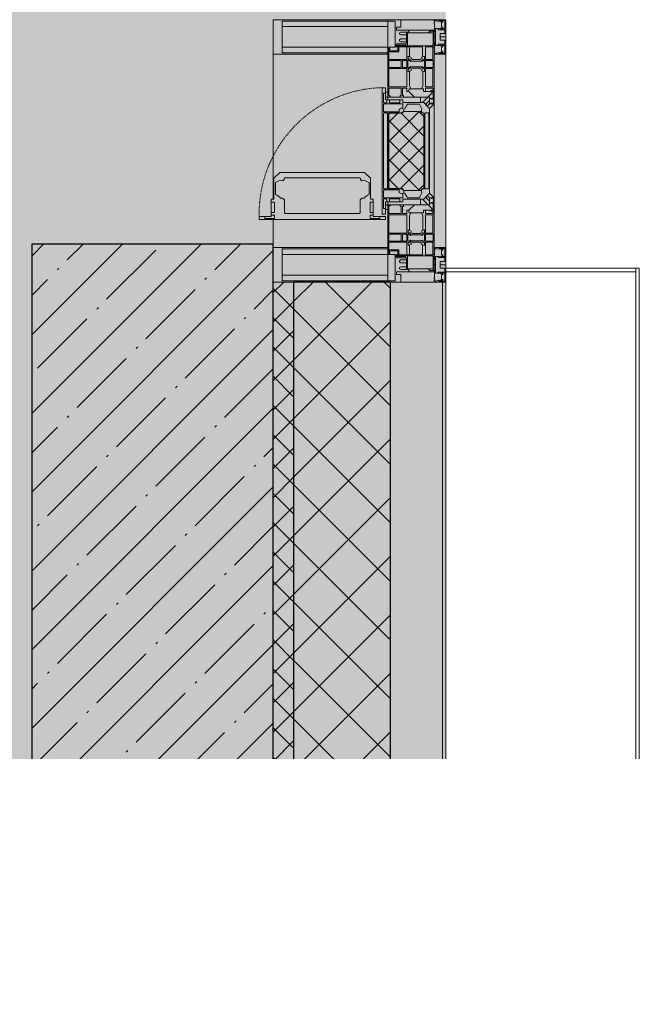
# Model space of a CAD drawing. Header units: millimetres. Extents: x -76220005 to 7466349, y -86687 to 22351.
# Tile 269 of 493: x 73261 to 74170, y -25280 to -23854. Entities that reach past the tile are written whole.
import ezdxf
from ezdxf import colors
from ezdxf.entities.mleader import LeaderData, LeaderLine
from ezdxf.math import Vec2, Vec3

# ---------------------------------------------------------------- set-up
doc = ezdxf.new("R2010")
doc.units = ezdxf.units.MM
doc.linetypes.add('-D1-02х01', pattern=[3, 2, -1])
for name, color, linetype, lineweight in [('_0', 7, 'Continuous', 13), ('A-200-M_WALL', 7, 'Continuous', 5), ('A-200-M_WALL_PAT', 7, 'Continuous', 5), ('A-214-M_CURT_WALL', 7, 'Continuous', 5), ('A-215-M_CURT_PANEL', 7, 'Continuous', 5), ('A-280-M_COLUMN', 7, 'Continuous', 5), ('A-314-M_WINDOW', 7, 'Continuous', 5), ('S-280-M_COLUMN', 7, 'Continuous', 5), ('Z-060-M_DETAIL', 7, 'Continuous', 5), ('Марки дверей', 7, 'Continuous', 9)]:
    doc.layers.add(name, color=color, linetype=linetype, lineweight=lineweight)
doc.styles.add('fl_iso paper', font='isocpeur.ttf', dxfattribs={"width": 0.8, "oblique": 10})

# ---------------------------------------------------------------- blocks, each defined once
blk = doc.blocks.new('_DOT')
at = {"color": 0, "linetype": 'ByBlock'}
blk.add_line((-0.5, 0), (-1, 0), dxfattribs=at)
at = {"color": 0, "linetype": 'ByBlock', "const_width": 0.5}
blk.add_lwpolyline([(-0.25, 0, 1), (0.25, 0, 1)], format="xyb", close=True, dxfattribs=at)
blk = doc.blocks.new('A_PAN_Створка - 383мм-V2-50_AS_Plan_10')
at = {"layer": 'A-215-M_CURT_PANEL'}
h = blk.add_hatch(dxfattribs=at)
h.set_pattern_fill('FP_6', color=256, style=0, pattern_type=2)
h.set_pattern_definition([(135, (24935.019, -37700), (-14.142136, -14.142136), []), (225, (24935.019, -37700), (14.142136, -14.142136), [])])
h.paths.add_polyline_path([(57.2, -60.8), (57.2, -36.4), (54.9, -34.1), (54.5, -31.8), (-54.5, -31.8), (-54.9, -34.1), (-57.2, -36.4), (-57.2, -60.8), (-54.6, -63.4), (-53.6, -82.7), (54.6, -81.8), (54.6, -63.4)])
at = {"layer": 'A-314-M_WINDOW'}
for p, q in [((-67.9, -17), (-171, -17)), ((-171, -17), (-171, -57)), ((-171, -18.5), (-153.5, -18.5)), ((-153.5, -18.5), (-152, -20)), ((-152, -20), (-152, -73.5)), ((-150.5, -17), (-150.5, -29.4)), ((-132.4, -18.6), (-150.5, -18.6)), ((-132.4, -29.4), (-132.4, -18.6)), ((-131, -18.2), (-131, -29.5)), ((-120.8, -18.2), (-131, -18.2)), ((-120.8, -18.2), (-120.8, -29.5)), ((-119.3, -18.6), (-92.5, -18.6)), ((-119.3, -29.4), (-119.3, -18.6)), ((-92.5, -18.6), (-92.5, -29.4)), ((-90.8, -18.5), (-90.8, -29.4)), ((-87.3, -18.5), (-90.8, -18.5)), ((-87.3, -20.4), (-87.3, -18.5)), ((-87.3, -20.4), (-87.3, -21.9)), ((-84.8, -20.4), (-87.3, -20.4)), ((-87.3, -21.9), (-85.9, -21.9)), ((-85.9, -18.2), (-85.9, -20.4)), ((-75.9, -18.2), (-85.9, -18.2)), ((-85.9, -21.9), (-85.9, -29.4)), ((-83.4, -20.4), (-84.8, -20.4)), ((-70, -33.8), (-83.4, -20.4)), ((-78, -84), (-78, -23.5)), ((-78, -23.5), (-67.9, -23.5)), ((-75.9, -21.5), (-75.9, -18.2)), ((-75.9, -21.5), (-75.9, -23.5)), ((-74.9, -21.5), (-75.9, -21.5)), ((-75.9, -23.5), (-73, -23.5)), ((-74.9, -17.9), (-74.9, -21.5)), ((-68.9, -17.9), (-74.9, -17.9)), ((-67.2, -29.3), (-73, -23.5)), ((-61.4, -23.5), (-70, -32.1)), ((-68.9, -21.5), (-68.9, -17.9)), ((-67.9, -21.5), (-68.9, -21.5)), ((67.9, -17), (-67.9, -17)), ((-61.4, -23.5), (-67.9, -17)), ((-67.9, -17), (-67.9, -23.5)), ((-67.9, -17), (67.9, -17)), ((-67.9, -21.5), (-67.9, -23.5)), ((-67.9, -23.5), (-64.6, -26.8)), ((-67.9, -23.5), (-64.6, -26.8)), ((-64.6, -26.8), (-67.2, -29.3)), ((-64.6, -26.8), (-61.4, -23.5)), ((61.4, -23.5), (-61.4, -23.5)), ((67.9, -17), (61.4, -23.5)), ((70, -32.1), (61.4, -23.5)), ((61.4, -23.5), (64.6, -26.8)), ((67.9, -23.5), (64.6, -26.8)), ((64.6, -26.8), (67.9, -23.5)), ((64.6, -26.8), (67.2, -29.3)), ((67.2, -29.3), (73, -23.5)), ((67.9, -23.5), (67.9, -17)), ((171, -17), (67.9, -17)), ((67.9, -21.5), (67.9, -23.5)), ((67.9, -21.5), (68.9, -21.5)), ((67.9, -23.5), (78, -23.5)), ((68.9, -17.9), (74.9, -17.9)), ((68.9, -21.5), (68.9, -17.9)), ((70, -33.8), (83.4, -20.4)), ((75.9, -23.5), (73, -23.5)), ((74.9, -17.9), (74.9, -21.5)), ((74.9, -21.5), (75.9, -21.5)), ((75.9, -18.2), (85.9, -18.2)), ((75.9, -21.5), (75.9, -18.2)), ((75.9, -21.5), (75.9, -23.5)), ((78, -23.5), (78, -84)), ((83.4, -20.4), (84.8, -20.4)), ((84.8, -20.4), (87.3, -20.4)), ((85.9, -18.2), (85.9, -20.4)), ((85.9, -21.9), (85.9, -29.4)), ((87.3, -21.9), (85.9, -21.9)), ((87.3, -18.5), (90.8, -18.5)), ((87.3, -20.4), (87.3, -18.5)), ((87.3, -20.4), (87.3, -21.9)), ((90.8, -18.5), (90.8, -29.4)), ((92.5, -18.6), (92.5, -29.4)), ((119.3, -18.6), (92.5, -18.6)), ((119.3, -29.4), (119.3, -18.6)), ((120.8, -18.2), (120.8, -29.5)), ((120.8, -18.2), (131, -18.2)), ((131, -18.2), (131, -29.5)), ((132.4, -18.6), (150.5, -18.6)), ((132.4, -29.4), (132.4, -18.6)), ((150.5, -17), (150.5, -29.4)), ((153.5, -18.5), (152, -20)), ((152, -20), (152, -73.5)), ((171, -18.5), (153.5, -18.5)), ((171, -57), (171, -17)), ((-150.5, -29.4), (-132.4, -29.4)), ((-150.5, -33.6), (-150.5, -68)), ((-136.3, -33.6), (-150.5, -33.6)), ((-137.2, -31), (-135.8, -35)), ((-132.5, -31), (-137.2, -31)), ((-132.1, -36.8), (-135.8, -35)), ((-132.5, -31.9), (-133.4, -33.7)), ((-133.4, -33.7), (-130.1, -35.3)), ((-132.5, -31.9), (-132.5, -31)), ((-132.1, -49), (-132.1, -36.8)), ((-131, -29.5), (-120.8, -29.5)), ((-131, -30.9), (-131, -33)), ((-120.8, -30.9), (-131, -30.9)), ((-129.4, -34.6), (-131, -33)), ((-130.1, -35.3), (-129.4, -34.6)), ((-130.1, -35.3), (-130.1, -50.4)), ((-122.4, -34.6), (-120.8, -33)), ((-121.7, -35.3), (-122.4, -34.6)), ((-118.4, -33.7), (-121.7, -35.3)), ((-121.7, -35.3), (-121.7, -50.4)), ((-120.8, -30.9), (-120.8, -33)), ((-119.7, -36.8), (-115.9, -35)), ((-119.7, -49), (-119.7, -36.8)), ((-92.5, -29.4), (-119.3, -29.4)), ((-119.3, -31), (-114.6, -31)), ((-119.3, -31.9), (-119.3, -31)), ((-119.3, -31.9), (-118.4, -33.7)), ((-114.6, -31), (-115.9, -35)), ((-94.1, -33.5), (-115.4, -33.5)), ((-89.9, -35.1), (-94.1, -33.5)), ((-90.8, -29.4), (-85.9, -29.4)), ((-89.9, -32.5), (-89.9, -35.1)), ((-85.9, -32.5), (-89.9, -32.5)), ((-89.9, -35.1), (-89.9, -50.9)), ((-85.9, -29.4), (-85.9, -32.5)), ((-78, -36.8), (-70, -36.8)), ((-78, -45.6), (-78, -36.8)), ((-70, -32.1), (-70, -62.5)), ((-70, -36.8), (-70, -33.8)), ((70, -62.5), (70, -32.1)), ((70, -36.8), (70, -33.8)), ((78, -36.8), (70, -36.8)), ((78, -45.6), (78, -36.8)), ((85.9, -29.4), (85.9, -32.5)), ((90.8, -29.4), (85.9, -29.4)), ((85.9, -32.5), (89.9, -32.5)), ((89.9, -32.5), (89.9, -35.1)), ((89.9, -35.1), (94.1, -33.5)), ((89.9, -35.1), (89.9, -50.9)), ((92.5, -29.4), (119.3, -29.4)), ((94.1, -33.5), (115.4, -33.5)), ((114.6, -31), (115.9, -35)), ((119.3, -31), (114.6, -31)), ((119.7, -36.8), (115.9, -35)), ((119.3, -31.9), (118.4, -33.7)), ((118.4, -33.7), (121.7, -35.3)), ((119.3, -31.9), (119.3, -31)), ((119.7, -49), (119.7, -36.8)), ((131, -29.5), (120.8, -29.5)), ((120.8, -30.9), (120.8, -33)), ((120.8, -30.9), (131, -30.9)), ((122.4, -34.6), (120.8, -33)), ((121.7, -35.3), (122.4, -34.6)), ((121.7, -35.3), (121.7, -50.4)), ((129.4, -34.6), (131, -33)), ((130.1, -35.3), (129.4, -34.6)), ((133.4, -33.7), (130.1, -35.3)), ((130.1, -35.3), (130.1, -50.4)), ((131, -30.9), (131, -33)), ((132.1, -36.8), (135.8, -35)), ((132.1, -49), (132.1, -36.8)), ((150.5, -29.4), (132.4, -29.4)), ((132.5, -31), (137.2, -31)), ((132.5, -31.9), (132.5, -31)), ((132.5, -31.9), (133.4, -33.7)), ((137.2, -31), (135.8, -35)), ((136.3, -33.6), (150.5, -33.6)), ((150.5, -33.6), (150.5, -68)), ((-171, -55.5), (-152, -55.5)), ((-171, -57), (-156, -57)), ((-136.4, -52.4), (-150.5, -52.4)), ((-150.5, -56.6), (-132.4, -56.6)), ((-137.2, -54.8), (-135.8, -50.8)), ((-132.5, -54.8), (-137.2, -54.8)), ((-132.1, -49), (-135.8, -50.8)), ((-133.4, -52), (-130.1, -50.4)), ((-132.5, -53.8), (-133.4, -52)), ((-132.5, -53.8), (-132.5, -54.8)), ((-132.4, -56.6), (-132.4, -82.5)), ((-129.4, -51.1), (-131, -52.7)), ((-131, -55.1), (-131, -52.7)), ((-120.8, -55.1), (-131, -55.1)), ((-131, -56.5), (-131, -62.6)), ((-131, -56.5), (-120.8, -56.5)), ((-130.1, -50.4), (-129.4, -51.1)), ((-121.7, -50.4), (-122.4, -51.1)), ((-122.4, -51.1), (-120.8, -52.7)), ((-118.4, -52), (-121.7, -50.4)), ((-120.8, -55.1), (-120.8, -52.7)), ((-120.8, -56.5), (-120.8, -62.6)), ((-119.7, -49), (-115.9, -50.8)), ((-119.3, -53.8), (-118.4, -52)), ((-119.3, -53.8), (-119.3, -54.8)), ((-119.3, -54.8), (-114.6, -54.8)), ((-119.3, -56.6), (-119.3, -82.5)), ((-92.5, -56.6), (-119.3, -56.6)), ((-114.6, -54.8), (-115.9, -50.8)), ((-94.1, -52.5), (-115.3, -52.5)), ((-89.9, -50.9), (-94.1, -52.5)), ((-92.5, -56.6), (-92.5, -82.5)), ((-90.8, -56.6), (-85.9, -56.6)), ((-90.8, -62.7), (-90.8, -56.6)), ((-89.9, -52.2), (-89.9, -50.9)), ((-89.9, -52.2), (-88.6, -53.5)), ((-85.9, -53.5), (-88.6, -53.5)), ((-85.9, -53.5), (-78, -45.6)), ((-85.9, -56.6), (-85.9, -53.5)), ((85.9, -53.5), (78, -45.6)), ((85.9, -53.5), (88.6, -53.5)), ((85.9, -56.6), (85.9, -53.5)), ((90.8, -56.6), (85.9, -56.6)), ((89.9, -52.2), (88.6, -53.5)), ((89.9, -50.9), (94.1, -52.5)), ((89.9, -52.2), (89.9, -50.9)), ((90.8, -62.7), (90.8, -56.6)), ((92.5, -56.6), (119.3, -56.6)), ((92.5, -56.6), (92.5, -82.5)), ((94.1, -52.5), (115.3, -52.5)), ((114.6, -54.8), (115.9, -50.8)), ((119.3, -54.8), (114.6, -54.8)), ((119.7, -49), (115.9, -50.8)), ((118.4, -52), (121.7, -50.4)), ((119.3, -53.8), (118.4, -52)), ((119.3, -53.8), (119.3, -54.8)), ((119.3, -56.6), (119.3, -82.5)), ((122.4, -51.1), (120.8, -52.7)), ((120.8, -55.1), (120.8, -52.7)), ((120.8, -55.1), (131, -55.1)), ((120.8, -56.5), (120.8, -62.6)), ((131, -56.5), (120.8, -56.5)), ((121.7, -50.4), (122.4, -51.1)), ((130.1, -50.4), (129.4, -51.1)), ((129.4, -51.1), (131, -52.7)), ((133.4, -52), (130.1, -50.4)), ((131, -55.1), (131, -52.7)), ((131, -56.5), (131, -62.6)), ((132.1, -49), (135.8, -50.8)), ((150.5, -56.6), (132.4, -56.6)), ((132.4, -56.6), (132.4, -82.5)), ((132.5, -53.8), (133.4, -52)), ((132.5, -53.8), (132.5, -54.8)), ((132.5, -54.8), (137.2, -54.8)), ((137.2, -54.8), (135.8, -50.8)), ((136.4, -52.4), (150.5, -52.4)), ((171, -55.5), (152, -55.5)), ((156, -57), (171, -57)), ((-153, -60), (-153, -73.5)), ((-150.5, -68), (-143.5, -68)), ((-150.5, -69.5), (-150.5, -73.5)), ((-145, -69.5), (-150.5, -69.5)), ((-145, -69.5), (-145, -79.5)), ((-143.5, -68), (-143.5, -81)), ((-120.8, -62.6), (-131, -62.6)), ((-131, -64.6), (-120.8, -64.6)), ((-131, -82.5), (-131, -64.6)), ((-120.8, -82.5), (-120.8, -64.6)), ((-80.4, -62.7), (-90.8, -62.7)), ((-90.8, -64.6), (-90.8, -82.5)), ((-80.1, -64.6), (-90.8, -64.6)), ((-80.4, -61.1), (-80.4, -62.7)), ((-78, -61.1), (-80.4, -61.1)), ((-80.1, -66.1), (-80.1, -64.6)), ((-78, -66.1), (-80.1, -66.1)), ((-78, -66.1), (-78, -61.1)), ((-70, -62.5), (-73.9, -62.5)), ((-73.9, -62.5), (-73.9, -87.5)), ((73.9, -62.5), (70, -62.5)), ((73.9, -87.5), (73.9, -62.5)), ((78, -61.1), (80.4, -61.1)), ((78, -66.1), (78, -61.1)), ((78, -66.1), (80.1, -66.1)), ((80.1, -64.6), (90.8, -64.6)), ((80.1, -66.1), (80.1, -64.6)), ((80.4, -61.1), (80.4, -62.7)), ((80.4, -62.7), (90.8, -62.7)), ((90.8, -64.6), (90.8, -82.5)), ((120.8, -62.6), (131, -62.6)), ((120.8, -82.5), (120.8, -64.6)), ((131, -64.6), (120.8, -64.6)), ((131, -82.5), (131, -64.6)), ((143.5, -68), (143.5, -81)), ((150.5, -68), (143.5, -68)), ((145, -69.5), (150.5, -69.5)), ((145, -69.5), (145, -79.5)), ((150.5, -69.5), (150.5, -73.5)), ((153, -73.5), (153, -60)), ((-153, -73.5), (-150, -73.5)), ((-150, -73.5), (-150, -84)), ((-150, -84), (-78, -84)), ((-148.5, -81), (-148.5, -82.5)), ((-143.5, -81), (-148.5, -81)), ((-148.5, -82.5), (-132.4, -82.5)), ((-131, -82.5), (-120.8, -82.5)), ((-119.3, -82.5), (-92.5, -82.5)), ((-90.8, -82.5), (-79.5, -82.5)), ((-78, -84), (-85, -84)), ((-85, -84), (-85, -87.5)), ((-79.5, -80.6), (-78, -80.6)), ((-79.5, -82.5), (-79.5, -80.6)), ((-78, -87.5), (-78, -84)), ((-78, -84), (-73.9, -84)), ((73.9, -84), (78, -84)), ((79.5, -80.6), (78, -80.6)), ((78, -87.5), (78, -84)), ((78, -84), (85, -84)), ((78, -84), (150, -84)), ((79.5, -82.5), (79.5, -80.6)), ((90.8, -82.5), (79.5, -82.5)), ((85, -84), (85, -87.5)), ((119.3, -82.5), (92.5, -82.5)), ((131, -82.5), (120.8, -82.5)), ((148.5, -82.5), (132.4, -82.5)), ((143.5, -81), (148.5, -81)), ((148.5, -81), (148.5, -82.5)), ((150, -84), (150, -73.5)), ((150, -73.5), (153, -73.5)), ((-73.9, -87.5), (-91.5, -87.5)), ((-91.5, -87.5), (-91.5, -92)), ((-91.5, -92), (91.5, -92)), ((-85, -87.5), (-78, -87.5)), ((91.5, -87.5), (73.9, -87.5)), ((85, -87.5), (78, -87.5)), ((91.5, -92), (91.5, -87.5))]:
    blk.add_line(p, q, dxfattribs=at)
for centre, start, end in [((-156, -60), 0, 90), ((156, -60), 90, 180)]:
    blk.add_arc(centre, 3, start, end, dxfattribs=at)
at = {"layer": 'A-314-M_WINDOW', "linetype": '-D1-02х01'}
blk.add_arc((91.4, -87.5), 183, 181.4091, 271.1445, dxfattribs=at)
at = {"layer": 'Z-060-M_DETAIL'}
for p, q in [((-70, -32.1), (-61.4, -23.5)), ((61.4, -23.5), (-61.4, -23.5)), ((-54.9, -25.8), (-53.9, -24.8)), ((-54.9, -29.5), (-54.9, -25.8)), ((-53.9, -24.8), (53.9, -24.8)), ((54.9, -25.8), (53.9, -24.8)), ((54.9, -29.5), (54.9, -25.8)), ((70, -32.1), (61.4, -23.5)), ((-70, -62.5), (-70, -32.1)), ((-67.8, -38.3), (-65.7, -37.4)), ((-67.8, -55.7), (-67.8, -38.3)), ((-65.7, -37.4), (-60.8, -34.7)), ((-60.8, -34.7), (-57.3, -35.9)), ((-55.2, -33.8), (-57.3, -35.9)), ((-54.9, -34.1), (-57.2, -36.4)), ((-57.2, -36.4), (-57.2, -60.8)), ((-55.2, -33.8), (-54.8, -31.5)), ((-53.9, -30.5), (-54.9, -29.5)), ((-54.5, -31.8), (-54.9, -34.1)), ((0, -31.5), (-54.8, -31.5)), ((54.5, -31.8), (-54.5, -31.8)), ((53.9, -30.5), (-53.9, -30.5)), ((0, -31.5), (54.8, -31.5)), ((53.9, -30.5), (54.9, -29.5)), ((54.9, -34.1), (54.5, -31.8)), ((55.2, -33.8), (54.8, -31.5)), ((57.2, -36.4), (54.9, -34.1)), ((55.2, -33.8), (57.3, -35.9)), ((57.2, -60.8), (57.2, -36.4)), ((60.8, -34.7), (57.3, -35.9)), ((65.7, -37.4), (60.8, -34.7)), ((67.8, -38.3), (65.7, -37.4)), ((67.8, -55.7), (67.8, -38.3)), ((70, -62.5), (70, -32.1)), ((-66, -56.5), (-67.8, -55.7)), ((-66, -56.5), (-62, -59.1)), ((66, -56.5), (62, -59.1)), ((66, -56.5), (67.8, -55.7)), ((-73.9, -62.5), (-70, -62.5)), ((-73.9, -87.5), (-73.9, -62.5)), ((-69.4, -66.5), (-73.9, -66.5)), ((-69.4, -81.5), (-69.4, -66.5)), ((-61.7, -62.5), (-67.9, -62.5)), ((-67.9, -62.5), (-67.9, -89.3)), ((-62, -59.1), (-60.7, -61)), ((-61.7, -64.9), (-61.7, -62.5)), ((-60.1, -67.7), (-61.7, -64.9)), ((-60.7, -61), (-57.4, -61)), ((-56.4, -67.7), (-60.1, -67.7)), ((-57.4, -61), (-54.9, -63.5)), ((-57.2, -60.8), (-54.6, -63.4)), ((-56.4, -89.4), (-56.4, -67.7)), ((-54.9, -63.5), (-54.9, -81.9)), ((-54.6, -63.4), (-54.6, -81.8)), ((54.6, -63.4), (57.2, -60.8)), ((54.6, -81.8), (54.6, -63.4)), ((57.4, -61), (54.9, -63.5)), ((54.9, -63.5), (54.9, -81.9)), ((56.4, -67.7), (60.1, -67.7)), ((56.4, -89.4), (56.4, -67.7)), ((60.7, -61), (57.4, -61)), ((60.1, -67.7), (61.7, -64.9)), ((62, -59.1), (60.7, -61)), ((61.7, -62.5), (67.9, -62.5)), ((61.7, -64.9), (61.7, -62.5)), ((67.9, -62.5), (67.9, -89.3)), ((69.4, -66.5), (73.9, -66.5)), ((69.4, -81.5), (69.4, -66.5)), ((73.9, -62.5), (70, -62.5)), ((73.9, -87.5), (73.9, -62.5)), ((-73.9, -81.5), (-69.4, -81.5)), ((-69.4, -85.5), (-73.9, -85.5)), ((-69.4, -90.3), (-69.4, -85.5)), ((-54.9, -81.9), (-53.8, -83)), ((-54.9, -85.6), (-53.9, -84.6)), ((-54.6, -81.8), (-53.6, -82.7)), ((-53.9, -84.6), (53.9, -84.6)), ((53.8, -83), (-53.8, -83)), ((-53.6, -82.7), (53.6, -82.7)), ((53.6, -82.7), (54.6, -81.8)), ((54.9, -81.9), (53.8, -83)), ((54.9, -85.6), (53.9, -84.6)), ((73.9, -81.5), (69.4, -81.5)), ((69.4, -85.5), (73.9, -85.5)), ((69.4, -90.3), (69.4, -85.5)), ((-91.5, -87.5), (-73.9, -87.5)), ((-91.5, -92), (-91.5, -87.5)), ((-91.5, -92), (91.5, -92)), ((-83.4, -90.3), (-83.4, -87.5)), ((-83.4, -90.3), (-69.4, -90.3)), ((-67.9, -89.3), (-66.9, -90.3)), ((-66.9, -90.3), (-57.4, -90.3)), ((-57.4, -90.3), (-56.4, -89.4)), ((-54.9, -89.3), (-54.9, -85.6)), ((-53.9, -90.3), (-54.9, -89.3)), ((53.9, -90.3), (-53.9, -90.3)), ((53.9, -90.3), (54.9, -89.3)), ((54.9, -89.3), (54.9, -85.6)), ((57.4, -90.3), (56.4, -89.4)), ((66.9, -90.3), (57.4, -90.3)), ((67.9, -89.3), (66.9, -90.3)), ((83.4, -90.3), (69.4, -90.3)), ((91.5, -87.5), (73.9, -87.5)), ((83.4, -90.3), (83.4, -87.5)), ((91.5, -92), (91.5, -87.5))]:
    blk.add_line(p, q, dxfattribs=at)
at = {"layer": 'Z-060-M_DETAIL', "color": 9, "true_color": 0xc8c8c8}
for p, q in [((95.1, -87.5), (95.1, -105.1)), ((99.6, -87.5), (95.1, -87.5)), ((97.9, -95.6), (95.1, -95.6)), ((97.9, -95.6), (97.9, -109.6)), ((99.6, -270.5), (99.6, -87.5)), ((39.7, -109), (31.1, -117.6)), ((70.1, -109), (39.7, -109)), ((45, -113.3), (42.3, -118.2)), ((45.9, -111.2), (45, -113.3)), ((63.3, -111.2), (45.9, -111.2)), ((64.1, -113), (63.3, -111.2)), ((64.1, -113), (66.7, -117)), ((70.1, -105.1), (70.1, -109)), ((95.1, -105.1), (70.1, -105.1)), ((74.1, -109.6), (74.1, -105.1)), ((89.1, -109.6), (74.1, -109.6)), ((89.1, -105.1), (89.1, -109.6)), ((93.1, -109.6), (93.1, -105.1)), ((97.9, -109.6), (93.1, -109.6)), ((31.1, -117.6), (31.1, -240.4)), ((41.4, -123.8), (39.1, -124.2)), ((39.1, -179), (39.1, -124.2)), ((41.4, -123.8), (43.5, -121.7)), ((42.3, -118.2), (43.5, -121.7)), ((66.7, -117), (68.6, -118.3)), ((68.6, -118.3), (68.6, -121.6)), ((68.6, -121.6), (71.1, -124.1)), ((71.1, -124.1), (89.5, -124.1)), ((89.5, -124.1), (90.6, -125.2)), ((90.6, -125.2), (90.6, -232.8)), ((39.1, -179), (39.1, -233.8)), ((39.7, -249), (31.1, -240.4)), ((41.4, -234.2), (39.1, -233.8)), ((41.4, -234.2), (43.5, -236.3)), ((42.3, -239.8), (43.5, -236.3)), ((45, -244.7), (42.3, -239.8)), ((64.1, -245), (66.7, -241)), ((66.7, -241), (68.6, -239.7)), ((68.6, -236.4), (71.1, -233.9)), ((68.6, -239.7), (68.6, -236.4)), ((71.1, -233.9), (89.5, -233.9)), ((89.5, -233.9), (90.6, -232.8)), ((70.1, -249), (39.7, -249)), ((45.9, -246.8), (45, -244.7)), ((63.3, -246.8), (45.9, -246.8)), ((64.1, -245), (63.3, -246.8)), ((70.1, -252.9), (70.1, -249)), ((95.1, -252.9), (70.1, -252.9)), ((74.1, -248.4), (74.1, -252.9)), ((89.1, -248.4), (74.1, -248.4)), ((89.1, -252.9), (89.1, -248.4)), ((93.1, -248.4), (93.1, -252.9)), ((97.9, -248.4), (93.1, -248.4)), ((95.1, -270.5), (95.1, -252.9)), ((97.9, -262.4), (97.9, -248.4)), ((97.9, -262.4), (95.1, -262.4)), ((99.6, -270.5), (95.1, -270.5))]:
    blk.add_line(p, q, dxfattribs=at)
blk = doc.blocks.new('Rectangular Mullion - R_StandardFrame_50Wx250H-3725450-50_AS_Plan_10')
at = {"layer": 'A-214-M_CURT_WALL'}
for p, q in [((37450, 27839.9), (37450, 28050)), ((37700, 27770), (37700, 28050)), ((37450, 27775), (37450, 27810.4))]:
    blk.add_line(p, q, dxfattribs=at)
blk = doc.blocks.new('Rectangular Mullion - 50Wx250H-V1-50_AS_Plan_10')
at = {"layer": 'Z-060-M_DETAIL'}
for p, q in [((-25, 84), (-25, 250)), ((-25, 250), (0, 250)), ((25, 250), (0, 250)), ((25, 65.2), (25, 250)), ((-23, 237.3), (0, 237.3)), ((-23, 237.3), (-23, 84)), ((-14.9, 84), (-14.9, 237.3)), ((23, 237.3), (0, 237.3)), ((14.9, 84), (14.9, 237.3)), ((23, 237.3), (23, 73.6)), ((0, 84), (-15, 84)), ((-0.5, 73.6), (-15, 73.6)), ((0, 84), (23, 84)), ((0.5, 73.6), (23, 73.6)), ((-10, 71.3), (-12, 71.3)), ((-10, 57.4), (-10, 71.3)), ((-7, 65.2), (-5.9, 67.3)), ((-7, 65.2), (-7, 57)), ((-4.1, 67.3), (-5.9, 67.3)), ((-4.1, 67.3), (-2.9, 65.1)), ((-2.9, 65.1), (-2.9, 57)), ((4.1, 67.3), (2.9, 65.1)), ((2.9, 65.1), (2.9, 57)), ((4.1, 67.3), (5.9, 67.3)), ((7, 65.2), (5.9, 67.3)), ((7, 65.2), (7, 54.7)), ((10, 71.3), (14, 71.3)), ((10, 53), (10, 71.3)), ((14, 71.3), (14, 65.2)), ((14, 65.2), (25, 65.2)), ((8.7, 53), (7, 54.7)), ((8.7, 53), (10, 53)), ((10, 53), (10, 17)), ((-23.8, 14.6), (-25, 14.2)), ((-23.8, 17), (-23.8, 14.6)), ((-22.5, 10.6), (-23.8, 14.6)), ((-22.3, 17), (-22.3, 16)), ((-22.3, 16), (-21.3, 16)), ((-19.9, 17), (-21.3, 16)), ((-7.4, 16.6), (-18.4, 16.6)), ((-12.2, 9), (-12.2, 14.8)), ((-12.2, 14.8), (0, 14.8)), ((-2.6, 16.8), (0, 16.8)), ((2.6, 16.8), (0, 16.8)), ((0, 14.8), (0, 16.8)), ((0, 14.8), (0, 16.8)), ((12.2, 14.8), (0, 14.8)), ((8.5, 23), (6, 25.5)), ((6, 18), (7.4, 18)), ((7.4, 18), (7.4, 16.6)), ((7.4, 16.6), (18.4, 16.6)), ((7.5, 18.5), (8.5, 18.5)), ((7.5, 17), (7.5, 18.5)), ((10, 17), (7.5, 17)), ((8.5, 18.5), (8.5, 23)), ((12.2, 9), (12.2, 14.8)), ((18.4, 16.6), (19, 17.6)), ((19, 17.6), (21.3, 16)), ((22.3, 16), (21.3, 16)), ((22.3, 17), (22.3, 16)), ((22.3, 17), (23.8, 17)), ((22.5, 10.6), (23.8, 14.6)), ((23.8, 17), (23.8, 14.6)), ((23.8, 14.6), (25, 14.2)), ((-25, 0), (-25, 14.2)), ((-22.5, 10.6), (-23.7, 9.9)), ((-23.7, 1.3), (-23.7, 9.9)), ((-23.7, 1.3), (-11.8, 1.3)), ((-23.2, 10.2), (-22.5, 8)), ((-22.5, 8), (-22.5, 4.5)), ((-21.3, 4.5), (-22.5, 4.5)), ((-21.3, 4.5), (-21.3, 6.5)), ((-21.3, 6.5), (-14.2, 6.5)), ((-14.2, 6.5), (-14.2, 4.5)), ((-13.2, 4.5), (-14.2, 4.5)), ((-13.2, 4.5), (-12.2, 7.2)), ((-12.7, 7.6), (-11.3, 11.4)), ((-12.7, 7.6), (-11.8, 6.9)), ((-11.8, 1.3), (-11.8, 6.9)), ((-10.5, 11.2), (-11.3, 11.4)), ((-10.5, 1.5), (-10.5, 11.2)), ((-4.8, 1.5), (-10.5, 1.5)), ((0, 8), (-4.8, 8)), ((-4.8, 1.5), (-4.8, 8)), ((0, 0), (0, 8)), ((0, 8), (4.8, 8)), ((0, 0), (0, 8)), ((4.8, 1.5), (4.8, 8)), ((4.8, 1.5), (10.5, 1.5)), ((10.5, 11.2), (11.3, 11.4)), ((10.5, 1.5), (10.5, 11.2)), ((12.7, 7.6), (11.3, 11.4)), ((12.7, 7.6), (11.8, 6.9)), ((11.8, 1.3), (11.8, 6.9)), ((23.7, 1.3), (11.8, 1.3)), ((13.2, 4.5), (12.2, 7.2)), ((13.2, 4.5), (14.2, 4.5)), ((21.3, 6.5), (14.2, 6.5)), ((14.2, 6.5), (14.2, 4.5)), ((21.3, 4.5), (21.3, 6.5)), ((21.3, 4.5), (22.5, 4.5)), ((22.5, 10.6), (23.7, 9.9)), ((23.2, 10.2), (22.5, 8)), ((22.5, 8), (22.5, 4.5)), ((23.7, 1.3), (23.7, 9.9)), ((25, 0), (25, 14.2)), ((-25, 0), (0, 0)), ((25, 0), (0, 0))]:
    blk.add_line(p, q, dxfattribs=at)
for centre, start, end in [((-0.5, 73.1), 360, 90), ((0.5, 73.1), 90, 180)]:
    blk.add_arc(centre, 0.5, start, end, dxfattribs=at)
blk = doc.blocks.new('Rectangular Mullion - R_StandardFrame_50Wx250H-3548423-50_AS_Plan_10')
at = {"layer": 'A-214-M_CURT_WALL', "lineweight": 9}
for p, q in [((-25, -17), (-25, 0)), ((-25, 0), (25, 0)), ((25, 0), (25, -250)), ((-25, -250), (-25, -84)), ((25, -250), (-25, -250))]:
    blk.add_line(p, q, dxfattribs=at)
blk = doc.blocks.new('Rectangular Mullion - 50Wx250H-2623690-50_AS_Plan_10')
at = {"layer": 'Z-060-M_DETAIL'}
for p, q in [((-25, 65.2), (-25, 250)), ((-25, 250), (0, 250)), ((25, 250), (0, 250)), ((25, 65.2), (25, 250)), ((-23, 237.3), (0, 237.3)), ((-23, 237.3), (-23, 73.6)), ((-14.9, 84), (-14.9, 237.3)), ((23, 237.3), (0, 237.3)), ((14.9, 84), (14.9, 237.3)), ((23, 237.3), (23, 73.6)), ((0, 84), (-23, 84)), ((-0.5, 73.6), (-23, 73.6)), ((0, 84), (23, 84)), ((0.5, 73.6), (23, 73.6)), ((-14, 65.2), (-25, 65.2)), ((-14, 71.3), (-14, 65.2)), ((-10, 71.3), (-14, 71.3)), ((-10, 53), (-10, 71.3)), ((-7, 65.2), (-5.9, 67.3)), ((-7, 65.2), (-7, 54.7)), ((-4.1, 67.3), (-5.9, 67.3)), ((-4.1, 67.3), (-2.9, 65.1)), ((-2.9, 65.1), (-2.9, 54.6)), ((4.1, 67.3), (2.9, 65.1)), ((2.9, 65.1), (2.9, 54.6)), ((4.1, 67.3), (5.9, 67.3)), ((7, 65.2), (5.9, 67.3)), ((7, 65.2), (7, 54.7)), ((10, 71.3), (14, 71.3)), ((10, 53), (10, 71.3)), ((14, 71.3), (14, 65.2)), ((14, 65.2), (25, 65.2)), ((-8.7, 53), (-10, 53)), ((-10, 53), (-10, 17)), ((-8.7, 53), (-7, 54.7)), ((-1.3, 53), (-2.9, 54.6)), ((0, 53), (-1.3, 53)), ((0, 53), (1.3, 53)), ((1.3, 53), (2.9, 54.6)), ((8.7, 53), (7, 54.7)), ((8.7, 53), (10, 53)), ((10, 53), (10, 17)), ((-8.5, 23), (-1.5, 30)), ((-1.5, 30), (0, 30)), ((1.5, 30), (0, 30)), ((8.5, 23), (1.5, 30)), ((-23.8, 14.6), (-25, 14.2)), ((-22.3, 17), (-23.8, 17)), ((-23.8, 17), (-23.8, 14.6)), ((-22.5, 10.6), (-23.8, 14.6)), ((-22.3, 17), (-22.3, 16)), ((-22.3, 16), (-21.3, 16)), ((-19, 17.6), (-21.3, 16)), ((-18.4, 16.6), (-19, 17.6)), ((-7.4, 16.6), (-18.4, 16.6)), ((-12.2, 9), (-12.2, 14.8)), ((-12.2, 14.8), (0, 14.8)), ((-10, 17), (-7.5, 17)), ((-8.5, 18.5), (-8.5, 23)), ((-7.5, 18.5), (-8.5, 18.5)), ((-7.5, 17), (-7.5, 18.5)), ((-7.4, 18), (-7.4, 16.6)), ((-2.6, 18), (-7.4, 18)), ((-2.6, 18), (-2.6, 16.8)), ((-2.6, 16.8), (0, 16.8)), ((2.6, 16.8), (0, 16.8)), ((0, 14.8), (0, 16.8)), ((0, 14.8), (0, 16.8)), ((12.2, 14.8), (0, 14.8)), ((2.6, 18), (2.6, 16.8)), ((2.6, 18), (7.4, 18)), ((7.4, 18), (7.4, 16.6)), ((7.4, 16.6), (18.4, 16.6)), ((7.5, 18.5), (8.5, 18.5)), ((7.5, 17), (7.5, 18.5)), ((10, 17), (7.5, 17)), ((8.5, 18.5), (8.5, 23)), ((12.2, 9), (12.2, 14.8)), ((18.4, 16.6), (19, 17.6)), ((19, 17.6), (21.3, 16)), ((22.3, 16), (21.3, 16)), ((22.3, 17), (22.3, 16)), ((22.3, 17), (23.8, 17)), ((22.5, 10.6), (23.8, 14.6)), ((23.8, 17), (23.8, 14.6)), ((23.8, 14.6), (25, 14.2)), ((-25, 0), (-25, 14.2)), ((-22.5, 10.6), (-23.7, 9.9)), ((-23.7, 1.3), (-23.7, 9.9)), ((-23.7, 1.3), (-11.8, 1.3)), ((-23.2, 10.2), (-22.5, 8)), ((-22.5, 8), (-22.5, 4.5)), ((-21.3, 4.5), (-22.5, 4.5)), ((-21.3, 4.5), (-21.3, 6.5)), ((-21.3, 6.5), (-14.2, 6.5)), ((-14.2, 6.5), (-14.2, 4.5)), ((-13.2, 4.5), (-14.2, 4.5)), ((-13.2, 4.5), (-12.2, 7.2)), ((-12.7, 7.6), (-11.3, 11.4)), ((-12.7, 7.6), (-11.8, 6.9)), ((-11.8, 1.3), (-11.8, 6.9)), ((-10.5, 11.2), (-11.3, 11.4)), ((-10.5, 1.5), (-10.5, 11.2)), ((-4.8, 1.5), (-10.5, 1.5)), ((0, 8), (-4.8, 8)), ((-4.8, 1.5), (-4.8, 8)), ((0, 0), (0, 8)), ((0, 8), (4.8, 8)), ((0, 0), (0, 8)), ((4.8, 1.5), (4.8, 8)), ((4.8, 1.5), (10.5, 1.5)), ((10.5, 11.2), (11.3, 11.4)), ((10.5, 1.5), (10.5, 11.2)), ((12.7, 7.6), (11.3, 11.4)), ((12.7, 7.6), (11.8, 6.9)), ((11.8, 1.3), (11.8, 6.9)), ((23.7, 1.3), (11.8, 1.3)), ((13.2, 4.5), (12.2, 7.2)), ((13.2, 4.5), (14.2, 4.5)), ((21.3, 6.5), (14.2, 6.5)), ((14.2, 6.5), (14.2, 4.5)), ((21.3, 4.5), (21.3, 6.5)), ((21.3, 4.5), (22.5, 4.5)), ((22.5, 10.6), (23.7, 9.9)), ((23.2, 10.2), (22.5, 8)), ((22.5, 8), (22.5, 4.5)), ((23.7, 1.3), (23.7, 9.9)), ((25, 0), (25, 14.2)), ((-25, 0), (0, 0)), ((25, 0), (0, 0))]:
    blk.add_line(p, q, dxfattribs=at)
for centre, start, end in [((-0.5, 73.1), 360, 90), ((0.5, 73.1), 90, 180)]:
    blk.add_arc(centre, 0.5, start, end, dxfattribs=at)
blk = doc.blocks.new('Rectangular Mullion - R_StandardFrame_50Wx250H-4952655-50_AS_Plan_10')
at = {"layer": 'A-214-M_CURT_WALL', "lineweight": 9}
for p, q in [((-50, -250), (-50, 0)), ((-50, 0), (0, 0)), ((0, 0), (0, -250)), ((0, -250), (-50, -250))]:
    blk.add_line(p, q, dxfattribs=at)
blk = doc.blocks.new('Rectangular Mullion - 50Wx250H-V51-50_AS_Plan_10')
at = {"layer": 'Z-060-M_DETAIL'}
for p, q in [((-25, 65.2), (-25, 250)), ((-25, 250), (0, 250)), ((25, 250), (0, 250)), ((25, 84), (25, 250)), ((-23, 237.3), (0, 237.3)), ((-23, 237.3), (-23, 73.6)), ((-14.9, 84), (-14.9, 237.3)), ((23, 237.3), (0, 237.3)), ((14.9, 84), (14.9, 237.3)), ((23, 237.3), (23, 84)), ((0, 84), (-23, 84)), ((-0.5, 73.6), (-23, 73.6)), ((0, 84), (15, 84)), ((0.5, 73.6), (15, 73.6)), ((-14, 65.2), (-25, 65.2)), ((-14, 71.3), (-14, 65.2)), ((-10, 71.3), (-14, 71.3)), ((-10, 53), (-10, 71.3)), ((-7, 65.2), (-5.9, 67.3)), ((-7, 65.2), (-7, 54.7)), ((-4.1, 67.3), (-5.9, 67.3)), ((-4.1, 67.3), (-2.9, 65.1)), ((-2.9, 65.1), (-2.9, 57)), ((4.1, 67.3), (2.9, 65.1)), ((2.9, 65.1), (2.9, 57)), ((4.1, 67.3), (5.9, 67.3)), ((7, 65.2), (5.9, 67.3)), ((7, 65.2), (7, 57)), ((10, 71.3), (12, 71.3)), ((10, 57.4), (10, 71.3)), ((-8.7, 53), (-10, 53)), ((-10, 53), (-10, 17)), ((-8.7, 53), (-7, 54.7)), ((-23.8, 14.6), (-25, 14.2)), ((-22.3, 17), (-23.8, 17)), ((-23.8, 17), (-23.8, 14.6)), ((-22.5, 10.6), (-23.8, 14.6)), ((-22.3, 17), (-22.3, 16)), ((-22.3, 16), (-21.3, 16)), ((-19, 17.6), (-21.3, 16)), ((-18.4, 16.6), (-19, 17.6)), ((-7.4, 16.6), (-18.4, 16.6)), ((-12.2, 9), (-12.2, 14.8)), ((-12.2, 14.8), (0, 14.8)), ((-10, 17), (-7.5, 17)), ((-8.5, 23), (-6, 25.5)), ((-8.5, 18.5), (-8.5, 23)), ((-7.5, 18.5), (-8.5, 18.5)), ((-7.5, 17), (-7.5, 18.5)), ((-7.4, 18), (-7.4, 16.6)), ((-6, 18), (-7.4, 18)), ((-2.6, 16.8), (0, 16.8)), ((2.6, 16.8), (0, 16.8)), ((0, 14.8), (0, 16.8)), ((0, 14.8), (0, 16.8)), ((12.2, 14.8), (0, 14.8)), ((7.4, 16.6), (18.4, 16.6)), ((12.2, 9), (12.2, 14.8)), ((19.9, 17), (21.3, 16)), ((22.3, 16), (21.3, 16)), ((22.3, 17), (22.3, 16)), ((22.5, 10.6), (23.8, 14.6)), ((23.8, 17), (23.8, 14.6)), ((23.8, 14.6), (25, 14.2)), ((-25, 0), (-25, 14.2)), ((-22.5, 10.6), (-23.7, 9.9)), ((-23.7, 1.3), (-23.7, 9.9)), ((-23.7, 1.3), (-11.8, 1.3)), ((-23.2, 10.2), (-22.5, 8)), ((-22.5, 8), (-22.5, 4.5)), ((-21.3, 4.5), (-22.5, 4.5)), ((-21.3, 4.5), (-21.3, 6.5)), ((-21.3, 6.5), (-14.2, 6.5)), ((-14.2, 6.5), (-14.2, 4.5)), ((-13.2, 4.5), (-14.2, 4.5)), ((-13.2, 4.5), (-12.2, 7.2)), ((-12.7, 7.6), (-11.3, 11.4)), ((-12.7, 7.6), (-11.8, 6.9)), ((-11.8, 1.3), (-11.8, 6.9)), ((-10.5, 11.2), (-11.3, 11.4)), ((-10.5, 1.5), (-10.5, 11.2)), ((-4.8, 1.5), (-10.5, 1.5)), ((0, 8), (-4.8, 8)), ((-4.8, 1.5), (-4.8, 8)), ((0, 0), (0, 8)), ((0, 8), (4.8, 8)), ((0, 0), (0, 8)), ((4.8, 1.5), (4.8, 8)), ((4.8, 1.5), (10.5, 1.5)), ((10.5, 11.2), (11.3, 11.4)), ((10.5, 1.5), (10.5, 11.2)), ((12.7, 7.6), (11.3, 11.4)), ((12.7, 7.6), (11.8, 6.9)), ((11.8, 1.3), (11.8, 6.9)), ((23.7, 1.3), (11.8, 1.3)), ((13.2, 4.5), (12.2, 7.2)), ((13.2, 4.5), (14.2, 4.5)), ((21.3, 6.5), (14.2, 6.5)), ((14.2, 6.5), (14.2, 4.5)), ((21.3, 4.5), (21.3, 6.5)), ((21.3, 4.5), (22.5, 4.5)), ((22.5, 10.6), (23.7, 9.9)), ((23.2, 10.2), (22.5, 8)), ((22.5, 8), (22.5, 4.5)), ((23.7, 1.3), (23.7, 9.9)), ((25, 0), (25, 14.2)), ((-25, 0), (0, 0)), ((25, 0), (0, 0))]:
    blk.add_line(p, q, dxfattribs=at)
for centre, start, end in [((-0.5, 73.1), 360, 90), ((0.5, 73.1), 90, 180)]:
    blk.add_arc(centre, 0.5, start, end, dxfattribs=at)
blk = doc.blocks.new('Rectangular Mullion - R_StandardFrame_50Wx250H-3548768-50_AS_Plan_10')
at = {"layer": 'A-214-M_CURT_WALL', "lineweight": 9}
for p, q in [((0, 0), (-50, 0)), ((-50, 0), (-50, -17)), ((0, -250), (0, 0)), ((-50, -84), (-50, -250)), ((-50, -250), (0, -250))]:
    blk.add_line(p, q, dxfattribs=at)
blk = doc.blocks.new('RST_AR_KMN_R22_B1_FCD_rvt-1-50_AS_Plan_10')
at = {"layer": 'A-200-M_WALL_PAT'}
h = blk.add_hatch(dxfattribs=at)
h.set_pattern_fill('FP_4', color=256, style=0, pattern_type=2)
h.set_pattern_definition([(45, (0, 0), (-21.213203, 21.213203), []), (135, (0, 0), (-21.213203, -21.213203), [])])
h.paths.add_polyline_path([(37480, 23745), (37480, 24745), (37450, 24745), (37450, 23745)])
h = blk.add_hatch(dxfattribs=at)
h.set_pattern_fill('FP_5', color=256, style=0, pattern_type=2)
h.set_pattern_definition([(45, (0, 0), (-42.42641, 42.42641), []), (135, (0, 0), (-42.42641, -42.42641), [])])
h.paths.add_polyline_path([(37620, 23745), (37620, 24745), (37480, 24745), (37480, 23745), (37527.2, 23745)])
at = {"layer": 'A-200-M_WALL'}
for p, q in [((37450, 24745), (37450, 23745)), ((37480, 24745), (37450, 24745)), ((37695, 24745), (37620, 24745)), ((37700, 24745), (37695, 24745)), ((37695, 23745), (37695, 24745)), ((37700, 23745), (37700, 24745)), ((37450, 23745), (37480, 23745)), ((37620, 23745), (37695, 23745)), ((37695, 23745), (37700, 23745))]:
    blk.add_line(p, q, dxfattribs=at)
at = {"layer": 'A-200-M_WALL', "lineweight": 25}
for p, q in [((37620, 24745), (37480, 24745)), ((37480, 23745), (37480, 24745)), ((37620, 23745), (37620, 24745)), ((37480, 23745), (37620, 23745))]:
    blk.add_line(p, q, dxfattribs=at)
at = {"layer": 'A-280-M_COLUMN', "lineweight": 18}
for p, q in [((37975.1, 24765), (37700, 24765)), ((37700, 24765), (37700, 24760)), ((37700, 24760), (37975.1, 24760)), ((37975.1, 24760), (37975.1, 24765)), ((37980.1, 24765), (37975.1, 24765)), ((37975.1, 24765), (37975.1, 23725)), ((37980.1, 23725), (37980.1, 24765)), ((37975.1, 23730), (37700, 23730)), ((37700, 23730), (37700, 23725)), ((37975.1, 23725), (37975.1, 23730)), ((37700, 23725), (37975.1, 23725)), ((37975.1, 23725), (37980.1, 23725))]:
    blk.add_line(p, q, dxfattribs=at)
at = {"layer": 'A-214-M_CURT_WALL', "lineweight": 5}
for name, p, rotation in [('Rectangular Mullion - 50Wx250H-V1-50_AS_Plan_10', (37700, 25100), 89.99999999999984), ('Rectangular Mullion - 50Wx250H-V51-50_AS_Plan_10', (37700, 24770), 89.99999999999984), ('Rectangular Mullion - R_StandardFrame_50Wx250H-3548768-50_AS_Plan_10', (37700, 24745), 269.9999999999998), ('Rectangular Mullion - 50Wx250H-2623690-50_AS_Plan_10', (37700, 23720), 89.99999999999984)]:
    blk.add_blockref(name, p, dxfattribs=dict(at, rotation=rotation))
at = {"layer": 'A-214-M_CURT_WALL', "lineweight": 5, "extrusion": (0, 0, -1), "rotation": 90.00000000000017}
for name, p in [('Rectangular Mullion - R_StandardFrame_50Wx250H-3548423-50_AS_Plan_10', (-37700, 25100)), ('Rectangular Mullion - R_StandardFrame_50Wx250H-4952655-50_AS_Plan_10', (-37700, 23745))]:
    blk.add_blockref(name, p, dxfattribs=at)
at = {"layer": 'A-214-M_CURT_WALL', "lineweight": 5}
blk.add_blockref('Rectangular Mullion - R_StandardFrame_50Wx250H-3725450-50_AS_Plan_10', (0, -2975), dxfattribs=at)
at = {"layer": 'A-215-M_CURT_PANEL', "lineweight": 5, "rotation": 269.9999999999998}
blk.add_blockref('A_PAN_Створка - 383мм-V2-50_AS_Plan_10', (37700, 24935), dxfattribs=at)

msp = doc.modelspace()

# ---------------------------------------------------------------- hatches: boundary and pattern name
at = {"layer": '_0', "transparency": 33554534}
h = msp.add_hatch(color=252, dxfattribs=at)
h.dxf.hatch_style = 1
h.paths.add_polyline_path([(17837.9, -49734.4), (25204.6, -19284.4), (73878, -19284.4), (73878, -49734.4)])
h.paths.add_polyline_path([(28728, -40979.4), (28728, -37429.4), (30528, -37429.4), (30528, -30029.4), (28477.6, -30029.4), (28478, -28029.4), (29978, -28029.4), (29978, -27479.4), (32178, -27479.4), (32178, -28029.4), (44478, -28029.4), (44478, -27929.4), (45278, -27929.4), (45278, -27379.4), (47528, -27379.4), (47528, -27929.4), (53578, -27929.4), (53578, -27379.4), (55478, -27379.4), (55478, -27929.4), (64478, -27929.4), (64478, -26229.4), (67788, -26229.4), (67788, -28219.4), (66578, -28219.4), (66578, -30029.4), (62978, -30029.4), (62078, -30029.4), (58678, -30029.4), (58678, -38979.4), (61728, -38979.4), (62978, -38979.4), (66878, -38979.4), (66878, -41429.4), (64488, -41429.4), (64488, -41079.4), (59948, -41079.4), (59948, -41629.4), (57898, -41629.4), (57898, -41079.4), (47038, -41079.4), (47038, -41629.4), (44088, -41629.4), (44088, -40979.4)], flags=16)
at = {"layer": 'S-280-M_COLUMN'}
h = msp.add_hatch(dxfattribs=at)
h.set_pattern_fill('FP_1', color=256, style=0, pattern_type=2)
h.set_pattern_definition([(45, (36177.975, -48979.44), (-57.02463, 57.02463), []), (45, (36235, -48979.44), (-57.02463, 57.02463), [100.806, -20.161, 3.353, -16.808])])
h.paths.add_polyline_path([(73628, -25279.4), (73628, -24179.4), (73278, -24179.4), (73278, -25279.4)])

# ---------------------------------------------------------------- linework, layer by layer
at = {"layer": 'S-280-M_COLUMN', "lineweight": 25}
for p, q in [((73628, -24179.4), (73278, -24179.4)), ((73278, -24179.4), (73278, -25279.4)), ((73628, -25279.4), (73628, -24179.4)), ((73278, -25279.4), (73628, -25279.4))]:
    msp.add_line(p, q, dxfattribs=at)

# ---------------------------------------------------------------- block references
at = {"lineweight": 5}
msp.add_blockref('RST_AR_KMN_R22_B1_FCD_rvt-1-50_AS_Plan_10', (36178, -48979.4), dxfattribs=at)

# ---------------------------------------------------------------- next in the draw order: leaders
at = {"layer": 'Марки дверей', "lineweight": -2, "transparency": 33554687}
ml = msp.add_multileader_mtext('Standard', dxfattribs=at)
ml.set_content('\\pxsm1,ql;ГКЛ обшивка толщиной 75 мм \\Pвысотой 2500 мм', color=256, style='fl_iso paper')
ml.set_leader_properties(lineweight=5)
ml.set_arrow_properties(name='DOT')
ml.build(insert=Vec2(0, 0))
ml.multileader.update_dxf_attribs({"has_dogleg": 0, "text_left_attachment_type": 6, "text_right_attachment_type": 6, "dogleg_length": 0.75, "arrow_head_size": 60, "scale": 40})
ctx = ml.context
ctx.base_point, ctx.scale, ctx.char_height, ctx.arrow_head_size, ctx.landing_gap_size, ctx.plane_origin = Vec3(42395.5, -25350), 40, 250, 60, 80, Vec3(44407.6, -18170.1)
ctx.left_attachment, ctx.right_attachment = 6, 6
notes = []
notes.append((ctx, [(0, (1, 1, 0), (46464.5, -25350), (-1, 0), 30, [(0, [(47193, -28229.4)], 0, [])])]))
ctx.mtext.insert, ctx.mtext.width, ctx.mtext.defined_height, ctx.mtext.line_spacing_factor, ctx.mtext.flow_direction = Vec3(42475.5, -25050), 4067.72, 979.1, 0.7, 5
ctx.mtext.has_bg_fill, ctx.mtext.bg_color, ctx.mtext.bg_scale_factor, ctx.mtext.bg_transparency, ctx.mtext.use_window_bg_color = 1, -1027028792, 1.5, 0, 1
for ctx, leaders in notes:
    for number, flags, end, landing, length, lines in leaders:
        leader = LeaderData()
        leader.index, (leader.has_last_leader_line, leader.has_dogleg_vector, leader.attachment_direction) = number, flags
        leader.last_leader_point, leader.dogleg_vector, leader.dogleg_length = Vec3(end), Vec3(landing), length
        for number, points, colour, breaks in lines:
            line = LeaderLine()
            line.index, line.vertices, line.color, line.breaks = number, Vec3.list(points), colors.encode_raw_color(colour), breaks
            leader.lines.append(line)
        ctx.leaders.append(leader)

# ---------------------------------------------------------------- next in the draw order: leaders
ml = msp.add_multileader_mtext('Standard', dxfattribs=at)
ml.set_content('\\pxsm1,ql;ГКЛ обшивка толщиной 75 мм \\Pвысотой 2500 мм', color=256, style='fl_iso paper')
ml.set_leader_properties(lineweight=5)
ml.set_arrow_properties(name='DOT')
ml.build(insert=Vec2(0, 0))
ml.multileader.update_dxf_attribs({"has_dogleg": 0, "text_left_attachment_type": 6, "text_right_attachment_type": 6, "dogleg_length": 0.75, "arrow_head_size": 60, "scale": 40})
ctx = ml.context
ctx.base_point, ctx.scale, ctx.char_height, ctx.arrow_head_size, ctx.landing_gap_size, ctx.plane_origin = Vec3(57861.3, -25350), 40, 250, 60, 80, Vec3(59873.4, -18170.1)
ctx.left_attachment, ctx.right_attachment = 6, 6
notes = []
notes.append((ctx, [(1, (1, 1, 0), (57831.3, -25350), (1, 0), 30, [(0, [(55180.2, -28229.4)], 0, [])])]))
ctx.mtext.insert, ctx.mtext.width, ctx.mtext.defined_height, ctx.mtext.line_spacing_factor, ctx.mtext.flow_direction = Vec3(57941.3, -25050), 4067.72, 979.1, 0.7, 5
ctx.mtext.has_bg_fill, ctx.mtext.bg_color, ctx.mtext.bg_scale_factor, ctx.mtext.bg_transparency, ctx.mtext.use_window_bg_color = 1, -1027028792, 1.5, 0, 1
for ctx, leaders in notes:
    for number, flags, end, landing, length, lines in leaders:
        leader = LeaderData()
        leader.index, (leader.has_last_leader_line, leader.has_dogleg_vector, leader.attachment_direction) = number, flags
        leader.last_leader_point, leader.dogleg_vector, leader.dogleg_length = Vec3(end), Vec3(landing), length
        for number, points, colour, breaks in lines:
            line = LeaderLine()
            line.index, line.vertices, line.color, line.breaks = number, Vec3.list(points), colors.encode_raw_color(colour), breaks
            leader.lines.append(line)
        ctx.leaders.append(leader)

# ---------------------------------------------------------------- next in the draw order: leaders
ml = msp.add_multileader_mtext('Standard', dxfattribs=at)
ml.set_content('\\pxsm1,ql;ГКЛ обшивка толщиной 75 мм \\Pвысотой до перекрытия', color=256, style='fl_iso paper')
ml.set_leader_properties(lineweight=5)
ml.set_arrow_properties(name='DOT')
ml.build(insert=Vec2(0, 0))
ml.multileader.update_dxf_attribs({"has_dogleg": 0, "text_left_attachment_type": 6, "text_right_attachment_type": 6, "dogleg_length": 0.75, "arrow_head_size": 60, "scale": 40})
ctx = ml.context
ctx.base_point, ctx.scale, ctx.char_height, ctx.arrow_head_size, ctx.landing_gap_size, ctx.plane_origin = Vec3(32707.6, -25559.2), 40, 250, 60, 80, Vec3(34719.7, -18379.3)
ctx.left_attachment, ctx.right_attachment = 6, 6
notes = []
notes.append((ctx, [(1, (1, 1, 0), (32677.6, -25559.2), (1, 0), 30, [(0, [(31788.2, -28154.4)], 0, [])])]))
ctx.mtext.insert, ctx.mtext.width, ctx.mtext.defined_height, ctx.mtext.line_spacing_factor, ctx.mtext.flow_direction = Vec3(32787.6, -25234.2), 4067.72, 979.1, 0.7, 5
ctx.mtext.has_bg_fill, ctx.mtext.bg_color, ctx.mtext.bg_scale_factor, ctx.mtext.bg_transparency, ctx.mtext.use_window_bg_color = 1, -1027028792, 1.5, 0, 1
for ctx, leaders in notes:
    for number, flags, end, landing, length, lines in leaders:
        leader = LeaderData()
        leader.index, (leader.has_last_leader_line, leader.has_dogleg_vector, leader.attachment_direction) = number, flags
        leader.last_leader_point, leader.dogleg_vector, leader.dogleg_length = Vec3(end), Vec3(landing), length
        for number, points, colour, breaks in lines:
            line = LeaderLine()
            line.index, line.vertices, line.color, line.breaks = number, Vec3.list(points), colors.encode_raw_color(colour), breaks
            leader.lines.append(line)
        ctx.leaders.append(leader)

doc.saveas('drawing.dxf')
